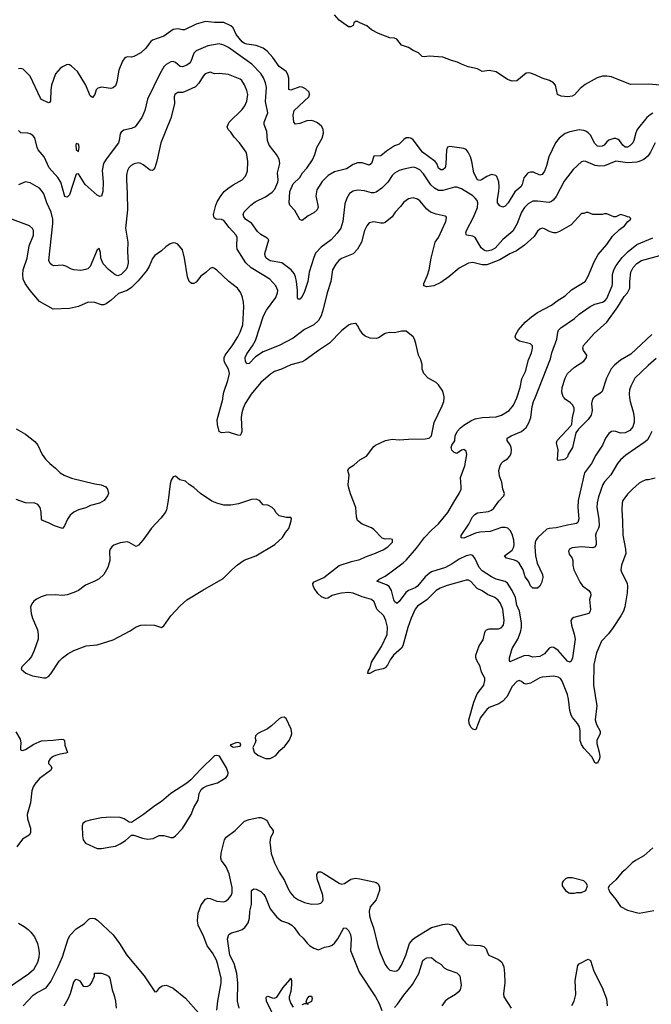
# Model space of a CAD drawing. Header units: inches. Extents: x 1771504 to 1971212, y 471788 to 643615.
# Tile 311 of 587: x 1852819 to 1858296, y 544744 to 553278. Entities that reach past the tile are written whole.
import ezdxf

# ---------------------------------------------------------------- set-up
doc = ezdxf.new("R2010")
doc.units = ezdxf.units.IN
doc.header["$MEASUREMENT"] = 0
doc.layers.add('B8554', color=7, linetype='Continuous')
doc.layers.add('B8555', color=7, linetype='Continuous')

msp = doc.modelspace()

# ---------------------------------------------------------------- linework, layer by layer
at = {"layer": 'B8554', "color": 5}
for points, elevation in [([(1854806.8, 550000), (1854774.7, 549950), (1854756.2, 549910), (1854745, 549870), (1854741, 549830), (1854745.3, 549710), (1854741.3, 549690), (1854730, 549674.5), (1854710, 549676.4), (1854630, 549703.5), (1854570, 549698), (1854549.8, 549709.8), (1854534.4, 549770), (1854532.2, 549810), (1854579.9, 549990), (1854581.5, 550000)], 480), ([(1858330, 549304), (1858270.9, 549289.1), (1858250, 549288.7), (1858210, 549272.7), (1858190, 549259.3), (1858133.4, 549210), (1858090, 549164.5), (1858050.4, 549110), (1858043.1, 549090), (1858040.3, 549030), (1858047.6, 548930), (1858048.8, 548810), (1858071.8, 548690), (1858074.9, 548650), (1858036.5, 548550), (1858033.4, 548510), (1858038.7, 548490), (1858076.7, 548416.7), (1858085.7, 548390), (1858088.9, 548368.9), (1858086.3, 548310), (1858067.4, 548190), (1858054.6, 548150), (1858033.1, 548110), (1857966, 548010), (1857924.5, 547955.5), (1857864.6, 547890), (1857820.2, 547790), (1857798, 547690), (1857795.9, 547510), (1857822.9, 547330), (1857810.2, 547210), (1857819.7, 547170), (1857852.4, 547110), (1857853.6, 547090), (1857824.1, 547030), (1857824.4, 547004.4), (1857845, 546930), (1857848.7, 546891.3), (1857846.4, 546870), (1857830, 546835.1), (1857810, 546834), (1857779.7, 546890), (1857710, 546963.8), (1857690, 546995.1), (1857680.2, 547030), (1857680.8, 547110), (1857672.8, 547150), (1857657.8, 547177.8), (1857613.2, 547230), (1857602.6, 547250), (1857589, 547290), (1857578.1, 547390), (1857569.1, 547430), (1857524.5, 547544.5), (1857510, 547567.8), (1857490, 547580.4), (1857450, 547587.2), (1857350, 547579.8), (1857330, 547573.1), (1857250, 547528.4), (1857210, 547519.7), (1857190, 547525.6), (1857170, 547542), (1857150, 547549.6), (1857130, 547541.6), (1857090, 547498.7), (1857042.9, 547410), (1857009.6, 547370.4), (1856972.9, 547347.1), (1856890, 547316), (1856870, 547299.8), (1856815.2, 547230), (1856774.1, 547125.9), (1856770, 547122), (1856750, 547128.2), (1856730, 547145.1), (1856717.3, 547177.3), (1856714.7, 547210), (1856756.2, 547363.8), (1856786.6, 547433.4), (1856845.6, 547510), (1856853.3, 547550), (1856851.6, 547571.6), (1856823.1, 547623.1), (1856813.1, 547673.1), (1856779.6, 547730), (1856774.5, 547750), (1856776, 547770), (1856802.7, 547850), (1856837.1, 547902.9), (1856852.3, 547967.7), (1856859.5, 547980.5), (1856867.3, 547990), (1856890, 547998), (1856970, 547999), (1856994.1, 548005.9), (1857013.3, 548030), (1857020.8, 548070), (1857009.8, 548170), (1856990, 548216.9), (1856967.9, 548247.9), (1856940.5, 548270), (1856876.6, 548296.6), (1856830, 548328.4), (1856787.5, 548347.5), (1856730, 548409.8), (1856710, 548418.7), (1856690, 548420.3), (1856670, 548414.8), (1856526.6, 548373.4), (1856466, 548350), (1856430, 548329.7), (1856350, 548250.9), (1856270, 548195.8), (1856250, 548169.6), (1856213.2, 548090), (1856185.8, 548010), (1856142.3, 547850), (1856130.2, 547830), (1856059.7, 547770), (1856031.9, 547730), (1856010, 547684), (1855990, 547661.2), (1855970, 547650.8), (1855902, 547638), (1855854.8, 547610), (1855838, 547610), (1855842, 547630), (1855859.8, 547660.2), (1855870.9, 547710), (1855955.8, 547844.2), (1856005.8, 547950), (1856010, 548013.2), (1855995.2, 548070), (1855976.2, 548110), (1855915.6, 548170), (1855892.4, 548232.4), (1855871.4, 548251.4), (1855790, 548275.7), (1855710, 548308), (1855670, 548312.2), (1855610, 548308.1), (1855570, 548299.8), (1855530, 548286.2), (1855490, 548265.3), (1855470, 548261.5), (1855436.4, 548276.4), (1855404.2, 548304.2), (1855372.9, 548350), (1855363.4, 548370), (1855361.8, 548390), (1855373.7, 548406.3), (1855455.9, 548444.1), (1855590, 548546.2), (1855696.9, 548583.1), (1855770, 548599.6), (1855816.9, 548623.1), (1855890, 548648.6), (1855970, 548683.6), (1856012.7, 548710), (1856052.8, 548750), (1856052.6, 548772.6), (1856030, 548778), (1855990, 548776.3), (1855963.7, 548783.7), (1855890, 548858.5), (1855870, 548872.8), (1855790, 548905.4), (1855750, 548938.4), (1855738.9, 548970), (1855733.3, 549050), (1855687.9, 549167.9), (1855670.7, 549229.3), (1855666.9, 549250), (1855675, 549330), (1855665.8, 549370), (1855672.2, 549390), (1855720.1, 549419.9), (1855770, 549462.7), (1855826.2, 549493.8), (1855890, 549577.6), (1855903.9, 549590), (1855990.8, 549630), (1856050, 549641.1), (1856110, 549635.2), (1856190, 549643.2), (1856336.4, 549643.6), (1856369.9, 549650.1), (1856390.9, 549670), (1856414.6, 549785.4), (1856482, 549930), (1856496, 549970), (1856499.9, 550000)], 480), ([(1858301.3, 549710), (1858278.9, 549661.1), (1858262.5, 549637.5), (1858242, 549618), (1858076.9, 549503.1), (1858030, 549462.7), (1858004.2, 549430), (1857946.6, 549333.4), (1857890, 549271.2), (1857876.9, 549250), (1857838.7, 549141.3), (1857828.3, 549091.7), (1857825.3, 549050), (1857840.1, 548950), (1857843.5, 548890), (1857839, 548870), (1857817.1, 548830), (1857811.9, 548810), (1857819.3, 548750), (1857818.2, 548730), (1857810.3, 548710), (1857790, 548699.2), (1857691.7, 548708.3), (1857610, 548701.6), (1857587.7, 548690), (1857579.1, 548670), (1857584.4, 548644.4), (1857610.7, 548610), (1857617.3, 548590), (1857617.3, 548550), (1857625.5, 548510), (1857679.9, 548399.9), (1857700.5, 548370), (1857754, 548330), (1857768.7, 548310), (1857773.4, 548290), (1857759.5, 548250), (1857770.2, 548170), (1857765.7, 548150), (1857754.4, 548130), (1857624.2, 548095.8), (1857611.1, 548088.9), (1857599, 548070), (1857604.2, 548030), (1857628.9, 547951.1), (1857635.5, 547910), (1857611.8, 547748.2), (1857601.5, 547718.5), (1857590, 547708.3), (1857570, 547717.2), (1857490, 547809.8), (1857450, 547837.4), (1857430, 547840.4), (1857410, 547829.7), (1857370, 547781.7), (1857330, 547759.8), (1857270, 547752.1), (1857227.2, 547767.2), (1857190, 547765.2), (1857070, 547713.2), (1857065.7, 547725.7), (1857067.9, 547747.9), (1857090, 547828.2), (1857138.5, 547910), (1857162.4, 547970), (1857171.7, 548010), (1857170.5, 548050), (1857153.6, 548150), (1857130, 548202), (1857117.4, 548270), (1857090, 548329.8), (1857050, 548394), (1857029.2, 548409.2), (1856952, 548430), (1856910, 548447.9), (1856830, 548500.3), (1856803.7, 548530), (1856770, 548604.7), (1856750, 548633.7), (1856730, 548640.9), (1856690, 548631.6), (1856630, 548600.7), (1856570, 548560.2), (1856511.2, 548531.2), (1856391.6, 548491.6), (1856370, 548479), (1856336.3, 548450), (1856270, 548369), (1856250, 548353.3), (1856190, 548329.1), (1856167.2, 548312.8), (1856110, 548236.3), (1856090, 548218.4), (1856070, 548234), (1856062.8, 548250), (1856043.2, 548330), (1856024.4, 548364.4), (1856000.9, 548380.9), (1855917.2, 548410), (1855936, 548430), (1855990, 548454.2), (1856030, 548482.6), (1856144.7, 548570), (1856170, 548594.7), (1856261.7, 548698.3), (1856329.7, 548790), (1856390, 548854.6), (1856450, 548908.4), (1856532.5, 549007.5), (1856583.3, 549096.7), (1856631.5, 549170), (1856647, 549210), (1856648.7, 549228.7), (1856642.4, 549310), (1856679.5, 549410), (1856695.6, 549510), (1856690, 549539), (1856671.6, 549551.6), (1856650, 549546.6), (1856610, 549519), (1856586.3, 549526.3), (1856567, 549547), (1856560.7, 549570), (1856565.6, 549590), (1856592.4, 549627.6), (1856596, 549670), (1856613.7, 549710), (1856640.6, 549739.4), (1856670, 549762.8), (1856730, 549800.2), (1856770, 549818), (1856830, 549831.3), (1856950, 549836.1), (1856997, 549850), (1857063.6, 549890), (1857102, 549938), (1857129.7, 550000)], 460), ([(1858108.3, 550000), (1858111.8, 549968.2), (1858139.2, 549879.2), (1858148.2, 549830), (1858149.1, 549790), (1858136.5, 549750), (1858110, 549718), (1858070, 549698.3), (1858030, 549695.1), (1857990, 549709.7), (1857970, 549711.1), (1857950, 549707.6), (1857927.3, 549690), (1857898, 549650), (1857874.4, 549590), (1857816.4, 549503.6), (1857778.5, 549430), (1857716.3, 549350), (1857662.7, 549110), (1857660.2, 549050), (1857667.1, 548952.9), (1857658.9, 548921.1), (1857649.1, 548910.9), (1857633, 548907), (1857570, 548896.8), (1857470, 548872.4), (1857411.1, 548868.9), (1857390, 548862.2), (1857311.6, 548790), (1857298.2, 548770), (1857290, 548749.2), (1857285, 548710), (1857290.8, 548630), (1857307.8, 548567.8), (1857353.4, 548470), (1857355.6, 548444.4), (1857344.4, 548395.6), (1857330, 548366.6), (1857310, 548349.8), (1857270, 548349.7), (1857250, 548372.3), (1857231.1, 548410), (1857201.7, 548450), (1857184.4, 548510), (1857150, 548568.4), (1857130, 548586), (1857110, 548594.5), (1857041.2, 548610), (1857022, 548630), (1857090, 548680.3), (1857105, 548710), (1857108, 548730), (1857105.5, 548765.5), (1857090, 548819.3), (1857072.8, 548850), (1857051.6, 548870), (1857030, 548876.8), (1856996, 548876), (1856898.6, 548841.4), (1856810, 548835.3), (1856772.6, 548827.4), (1856670, 548784.4), (1856647.9, 548787.9), (1856647.6, 548807.6), (1856713.8, 548906.2), (1856746.4, 548970), (1856765.1, 548990), (1856790, 549003.2), (1856884, 549016), (1856910, 549026.5), (1856930, 549044.2), (1856973.9, 549106.1), (1857019, 549150), (1857022, 549170), (1857009, 549210), (1856999, 549270), (1856980.1, 549320.1), (1856975.1, 549370), (1856984.5, 549410), (1856995.1, 549430), (1857016, 549450), (1857050, 549470.5), (1857070, 549493.4), (1857080.3, 549519.7), (1857084.2, 549550), (1857080.8, 549570), (1857072.6, 549592.6), (1857047.8, 549630), (1857047, 549650), (1857080.9, 549670), (1857172.2, 549707.8), (1857210, 549743.7), (1857235.2, 549784.8), (1857250.7, 549830), (1857264.7, 549924.7), (1857276.2, 549970), (1857288, 550000)], 440), ([(1857795.4, 550000), (1857786, 549990), (1857777.6, 549950), (1857782.8, 549890), (1857773.6, 549850), (1857750, 549811.5), (1857664, 549730), (1857642.6, 549697.4), (1857614, 549570), (1857574.8, 549510), (1857570, 549488.7), (1857550, 549468.7), (1857530, 549462), (1857490, 549458), (1857484, 549464), (1857487.3, 549550), (1857474, 549610), (1857479.3, 549630), (1857600.5, 549759.5), (1857607.1, 549772.9), (1857612.2, 549830), (1857628.2, 549890), (1857626.8, 549910), (1857615.9, 549935.9), (1857596.7, 549956.7), (1857548.7, 549988.7), (1857539.8, 550000)], 420), ([(1852790, 549732.9), (1852870, 549684.2), (1852950, 549623.1), (1852977.4, 549590), (1853014, 549510), (1853042, 549470), (1853081.3, 549430), (1853131.3, 549391.3), (1853170, 549349.2), (1853204.4, 549330), (1853270, 549304.8), (1853470, 549253.8), (1853525.8, 549245.8), (1853566.8, 549230), (1853582, 549210), (1853590.7, 549170), (1853581, 549150), (1853550.7, 549110), (1853512.6, 549087.4), (1853432.6, 549067.4), (1853393, 549047), (1853330, 549030.9), (1853289.3, 549010.7), (1853258, 548982), (1853234.3, 548950), (1853209.1, 548890.9), (1853190, 548866.9), (1853120.7, 548890), (1853070, 548916.2), (1853016.2, 548936.2), (1853007.4, 548950), (1853007, 549010), (1852998.2, 549050), (1852976.4, 549076.4), (1852950, 549088.7), (1852870, 549091.4), (1852790, 549120.3)], 480), ([(1852785.5, 547105.5), (1852823.1, 547043.1), (1852830.4, 547010), (1852825.5, 546970), (1852827.7, 546950), (1852844.4, 546944.4), (1852870, 546952.4), (1852942.2, 546997.8), (1853010, 547026.2), (1853110, 547032.2), (1853183.1, 547043.1), (1853199.3, 547039.3), (1853208, 547030), (1853211.8, 546990), (1853232.8, 546927.2), (1853220.7, 546919.3), (1853170, 546913), (1853130, 546901.3), (1853110, 546892.8), (1853082.4, 546870), (1853068.7, 546848.7), (1853070.7, 546830), (1853090.6, 546810), (1853098, 546790), (1853087.7, 546770), (1852990, 546699.7), (1852950, 546653.3), (1852936.5, 546630), (1852926.1, 546593.9), (1852912.3, 546490), (1852885.5, 546390), (1852887.9, 546350), (1852912.4, 546270), (1852913.8, 546230), (1852900.4, 546210), (1852844.3, 546175.7), (1852794.6, 546110)], 480), ([(1854530, 544692), (1854538.8, 544770), (1854566.6, 544930), (1854567.3, 544970), (1854538.7, 545090), (1854525.6, 545125.6), (1854490, 545188.6), (1854445.2, 545250), (1854416.7, 545330), (1854366.9, 545430), (1854361.6, 545470), (1854365.7, 545534.3), (1854394, 545606), (1854430, 545654.9), (1854450, 545663.6), (1854470, 545662.3), (1854530, 545639), (1854590, 545631.7), (1854610, 545641.1), (1854630, 545658.9), (1854652.7, 545687.3), (1854662.6, 545710), (1854662.6, 545757.4), (1854634.8, 545874.8), (1854610, 545935.6), (1854569.7, 545990), (1854562.6, 546010), (1854567, 546053), (1854594, 546170), (1854608.8, 546191.2), (1854687, 546250), (1854770, 546330.2), (1854810, 546344.7), (1854890, 546362.3), (1854910, 546362.3), (1854934.7, 546354.7), (1854959.3, 546339.3), (1854968.7, 546328.7), (1854986.4, 546290), (1855018.4, 546250), (1855017.6, 546230), (1854993.7, 546190), (1854988.7, 546150), (1854999.5, 546050), (1855028.9, 545970), (1855070.2, 545890.2), (1855115.6, 545815.6), (1855144.7, 545750), (1855168.8, 545708.8), (1855196.6, 545676.6), (1855232.5, 545652.5), (1855290, 545627.1), (1855350, 545612.6), (1855410, 545614), (1855430, 545620.3), (1855445, 545635), (1855451.6, 545650), (1855449.1, 545690), (1855399.1, 545830), (1855396.8, 545870), (1855410, 545891.6), (1855430, 545891.3), (1855458, 545878), (1855590, 545792.9), (1855610, 545786.3), (1855635.1, 545790), (1855690.7, 545829.3), (1855730, 545836), (1855770, 545832.7), (1855890, 545806.7), (1855910, 545800.2), (1855926.6, 545786.6), (1855939.6, 545759.6), (1855940.2, 545730), (1855909.5, 545650.5), (1855859, 545590), (1855850.2, 545550), (1855853.8, 545510), (1855863.2, 545470), (1855886.8, 545406.8), (1855924.9, 545250), (1855946.3, 545190), (1855989.3, 545089.3), (1856010, 545059.5), (1856030, 545041.1), (1856070, 545030.3), (1856090, 545034.9), (1856110, 545050.4), (1856130, 545083.8), (1856167.9, 545170), (1856200.9, 545270), (1856230, 545307.6), (1856250, 545324), (1856390, 545408.1), (1856490, 545435.2), (1856530, 545441.6), (1856570, 545433.8), (1856595.2, 545415.2), (1856656, 545310), (1856690, 545270.3), (1856710, 545259.5), (1856812.8, 545252.8), (1856845.5, 545245.5), (1856865.7, 545225.7), (1856874.9, 545190), (1856888.7, 545170), (1856972.2, 545132.2), (1856999.5, 545110), (1857017.8, 545070), (1857024.4, 545010), (1857025.8, 544930), (1857014.6, 544834.6), (1857018, 544810), (1857080.3, 544710)], 480), ([(1858310, 546099.3), (1858231, 546030), (1858158, 545990), (1858130.5, 545969.5), (1858070.5, 545909.5), (1858044.7, 545890), (1857990, 545822), (1857932, 545770), (1857922, 545750), (1857936.9, 545716.9), (1857990, 545651.3), (1858030, 545591.3), (1858090, 545561), (1858190, 545534.8), (1858318, 545558)], 520), ([(1854722.3, 544710), (1854708, 544770), (1854709.8, 544930), (1854703.4, 545010), (1854678.1, 545098.1), (1854643.1, 545170), (1854621.6, 545310), (1854633.2, 545350), (1854655.6, 545364.4), (1854720.1, 545379.9), (1854748.3, 545391.7), (1854771.3, 545408.7), (1854799.5, 545450), (1854811.8, 545490), (1854815.6, 545550), (1854828.3, 545610), (1854829.7, 545730.3), (1854850, 545744), (1854870, 545740.5), (1854910, 545720.4), (1854936.3, 545696.3), (1854950, 545673.4), (1854990.2, 545570), (1855050, 545497.8), (1855090, 545466.9), (1855150, 545447.6), (1855178.4, 545430), (1855200.4, 545410), (1855243.8, 545350), (1855277.8, 545317.8), (1855313, 545273), (1855333.4, 545253.4), (1855370, 545230.5), (1855410, 545217.3), (1855461.7, 545238.3), (1855510, 545246.7), (1855530, 545255.3), (1855550, 545273.1), (1855578, 545310), (1855630, 545406), (1855650, 545404), (1855670, 545383), (1855689, 545349), (1855693.4, 545310), (1855687.9, 545210), (1855762.3, 545022.3), (1855904.6, 544810), (1855937.6, 544750), (1855960.5, 544690)], 460), ([(1852807.7, 545447.7), (1852858.9, 545418.9), (1852893.4, 545393.4), (1852916.9, 545370), (1852946.5, 545330), (1852973.1, 545270), (1852983.6, 545230), (1852987.4, 545190), (1852984.2, 545150), (1852974, 545106), (1852938, 545042), (1852895.8, 545004.2), (1852730, 544893.3)], 480), ([(1852849.2, 544730), (1852936.5, 544823.5), (1852970, 544846), (1853050, 544886.8), (1853090, 544942.8), (1853150, 545062), (1853190, 545156.3), (1853239.8, 545310), (1853257.2, 545342.8), (1853310, 545398.2), (1853377.4, 545442.6), (1853418.7, 545481.3), (1853430, 545488.1), (1853450, 545491.3), (1853470, 545486.7), (1853493.6, 545473.6), (1853630, 545347), (1853686, 545270), (1853747.4, 545170), (1853897.6, 544990), (1853990, 544851.3), (1854010, 544856), (1854036, 544890), (1854055.6, 544904.4), (1854090, 544908.5), (1854119.6, 544899.6), (1854150, 544883.1), (1854256.5, 544796.5), (1854370, 544670.8)], 480), ([(1856070, 544717.4), (1856095.3, 544744.7), (1856150, 544823.7), (1856225.4, 544914.6), (1856280.3, 545010), (1856316.6, 545123.4), (1856330, 545136.4), (1856350, 545146.4), (1856390.3, 545150.3), (1856430, 545114.8), (1856470, 545090.8), (1856499.9, 545059.9), (1856525.5, 545045.5), (1856610, 545017.1), (1856635.5, 544990), (1856646.4, 544910), (1856638.4, 544870), (1856623, 544850), (1856599.1, 544830), (1856530.3, 544789.7), (1856508, 544770), (1856479.3, 544730)], 460), ([(1857607.7, 544732.3), (1857627.1, 544770), (1857640.6, 544830), (1857635, 544950), (1857659.3, 545080.7), (1857670, 545094.6), (1857750, 545134.4), (1857770, 545124.7), (1857798.9, 545030), (1857870.2, 544890), (1857908.9, 544790), (1857914.7, 544730)], 480), ([(1853206, 544730), (1853240.7, 544790), (1853261.1, 544838.9), (1853290, 544939.1), (1853310, 544963), (1853337.3, 544950), (1853370, 544902), (1853390, 544898.4), (1853410, 544901.3), (1853430, 544913.4), (1853442.9, 544930), (1853468.4, 544988.4), (1853467.3, 545012.7), (1853530, 545013), (1853570, 544999.3), (1853590, 544987.3), (1853600.4, 544970), (1853620.5, 544870), (1853639, 544819), (1853650.4, 544770.4), (1853657.1, 544710)], 460), ([(1855007.8, 544670), (1854959.7, 544770), (1854956, 544804), (1854959, 544810), (1854970, 544814.4), (1855010, 544798.9), (1855030, 544796.5), (1855050, 544806), (1855102.7, 544890), (1855163.3, 544956.7), (1855170, 544971), (1855175.8, 544950), (1855176.7, 544916.7), (1855170, 544855.3), (1855157, 544810), (1855157, 544790), (1855170.2, 544750.2), (1855190, 544719.1)], 440), ([(1855270, 544743), (1855291.6, 544751.6), (1855308.4, 544751.6), (1855304.7, 544764.7), (1855313.2, 544790), (1855330, 544813), (1855350, 544814.8), (1855354.9, 544794.9), (1855350, 544768), (1855314, 544750), (1855318, 544738)], 440)]:
    msp.add_lwpolyline(points, dxfattribs=dict(at, elevation=elevation))
at = {"layer": 'B8554', "color": 5, "elevation": 520}
for points in [[(1854170, 549322), (1854150, 549315.3), (1854133.2, 549286.8), (1854124.7, 549255.3), (1854107.6, 549110), (1854092.9, 549030), (1854084.6, 549010), (1854043.6, 548956.4), (1853961.7, 548870), (1853890.3, 548770), (1853850, 548723.6), (1853830, 548712), (1853770, 548745.6), (1853750, 548751.2), (1853690, 548744.7), (1853637.1, 548722.9), (1853618, 548710), (1853603.7, 548690), (1853599.5, 548670), (1853601.1, 548590), (1853584.2, 548530), (1853550.4, 548470), (1853507.5, 548432.5), (1853470, 548411.1), (1853390, 548376.9), (1853330, 548331.8), (1853290, 548314), (1853230, 548294), (1853190, 548287.3), (1853130, 548294), (1853050, 548289.5), (1853004.7, 548275.3), (1852964.1, 548255.9), (1852941.6, 548238.4), (1852925.2, 548214.8), (1852914.4, 548185.6), (1852919.1, 548130), (1852930.6, 548090), (1852974, 547990), (1852981, 547950), (1852978.8, 547910), (1852946, 547810), (1852921.4, 547758.6), (1852898.8, 547730), (1852838, 547670), (1852832, 547650), (1852872.8, 547612.8), (1852930.4, 547590.4), (1853030, 547574), (1853050, 547574), (1853070, 547584.9), (1853090, 547607), (1853163, 547717), (1853190, 547747.4), (1853237.5, 547782.5), (1853288.9, 547811.1), (1853397.2, 547850), (1853490, 547860.3), (1853630, 547902.3), (1853778.2, 547981.8), (1853830, 548014.9), (1853869.7, 548030.3), (1853910, 548034), (1853989.6, 548030.4), (1854050, 548010.5), (1854070, 548023), (1854129.7, 548110), (1854210, 548197.4), (1854270, 548248.8), (1854406.2, 548333.8), (1854584.2, 548435.8), (1854658.9, 548510), (1854707.9, 548552.1), (1854766.5, 548593.5), (1854868.1, 548631.9), (1855032, 548730), (1855099.5, 548790), (1855125.7, 548834.3), (1855153.3, 548866.7), (1855173.2, 548933.2), (1855175.1, 548955.1), (1855170, 548962), (1855130, 548964), (1855070, 548979), (1855042.5, 549002.5), (1855029.2, 549030), (1855010, 549049.2), (1854970, 549069.3), (1854930, 549072.7), (1854899.3, 549110), (1854870, 549121.6), (1854830, 549118), (1854717.3, 549082.7), (1854650, 549069.8), (1854590, 549070.8), (1854528, 549088), (1854486, 549106), (1854386.6, 549170), (1854330, 549223.7), (1854289.6, 549249.6), (1854258, 549278), (1854209.4, 549289.4)], [(1855112.1, 547232.1), (1855090, 547229.4), (1855070, 547217), (1855003.6, 547156.4), (1854968.2, 547131.8), (1854884, 547090), (1854862.8, 547070), (1854861, 547050), (1854866, 547030), (1854861, 547010), (1854841, 546970), (1854851.3, 546930), (1854883.5, 546903.5), (1854950, 546874), (1854990, 546875.5), (1855010, 546882.4), (1855039.3, 546900.7), (1855075.1, 546944.9), (1855119.7, 546980.3), (1855156.2, 547030), (1855174.5, 547070), (1855179.5, 547090), (1855174.5, 547130), (1855130, 547222)], [(1854711.8, 547011.8), (1854694, 547010), (1854644.7, 546990), (1854670, 546972), (1854730, 546982), (1854738, 546990), (1854730, 547006)], [(1854530, 546900.9), (1854510, 546897), (1854390, 546782.9), (1854304.4, 546690), (1854270, 546659.7), (1854130.6, 546570), (1854050, 546501.6), (1853990, 546464.7), (1853892.1, 546387.9), (1853790, 546320.9), (1853770, 546322), (1853726, 546350), (1853690, 546362.2), (1853610, 546364.8), (1853530, 546358.7), (1853430, 546340.4), (1853390.3, 546329.7), (1853368.2, 546311.8), (1853362.6, 546290), (1853363.7, 546203.7), (1853370.5, 546170.5), (1853390, 546141), (1853490, 546095.5), (1853530, 546094.9), (1853610, 546108.5), (1853650, 546115.8), (1853690, 546134.4), (1853735.6, 546164.4), (1853790, 546210.8), (1853810, 546210.8), (1853883.4, 546183.4), (1853930, 546174.9), (1853978.3, 546181.7), (1854030, 546205.5), (1854070, 546207.3), (1854130, 546190.7), (1854150, 546190.7), (1854170, 546203.8), (1854230, 546267), (1854306.9, 546390), (1854330, 546450.6), (1854367.6, 546512.4), (1854376.5, 546570), (1854394, 546606), (1854410, 546620.8), (1854441.5, 546638.5), (1854535.4, 546664.6), (1854609.5, 546710), (1854624.7, 546730), (1854626.9, 546750), (1854613.6, 546793.6), (1854553.4, 546893.4)], [(1857610, 545841.2), (1857570, 545839), (1857552, 545830), (1857532, 545810), (1857524.7, 545795.3), (1857524.7, 545770), (1857550.9, 545730.9), (1857582, 545710), (1857590, 545706), (1857630, 545706), (1857651.6, 545711.6), (1857690, 545712), (1857728.4, 545731.6), (1857742, 545770), (1857735.3, 545790), (1857710, 545814)]]:
    msp.add_lwpolyline(points, close=True, dxfattribs=at)
at = {"layer": 'B8555', "color": 5}
for points, elevation in [([(1858310, 552468.9), (1858285.5, 552454.5), (1858258.5, 552430), (1858174.2, 552325.8), (1858161.7, 552298.3), (1858145.3, 552230), (1858136.1, 552210), (1858110, 552184.4), (1858090, 552173.8), (1858070, 552174), (1858050, 552189.8), (1858021.7, 552230), (1858010, 552240.4), (1857990, 552248.5), (1857970, 552247.1), (1857927.3, 552232.7), (1857910, 552219.6), (1857886.4, 552190), (1857870, 552181.4), (1857850, 552177.8), (1857830, 552182.8), (1857805.6, 552205.6), (1857770, 552277.2), (1857750, 552298.4), (1857730, 552311.3), (1857710, 552318.6), (1857670, 552322.4), (1857590, 552304.9), (1857550.4, 552290), (1857522.6, 552270), (1857497.6, 552250), (1857464.2, 552210), (1857407.6, 552090), (1857388.9, 552010), (1857370, 551964.5), (1857356.3, 551943.7), (1857350, 551936.9), (1857330, 551931.3), (1857275.3, 551955.3), (1857250, 551956.8), (1857230, 551949.7), (1857219.3, 551940.7), (1857192.3, 551907.7), (1857175.6, 551850), (1857163.9, 551830), (1857112.9, 551787.1), (1857055.5, 551690), (1857030, 551661.1), (1857010, 551652.8), (1856984.3, 551664.3), (1856963.1, 551690), (1856962.9, 551722.9), (1856975, 551790), (1856977, 551830), (1856972.8, 551872.8), (1856957.6, 551917.6), (1856948.1, 551928.1), (1856910, 551935.1), (1856870, 551919.7), (1856822.8, 551890), (1856810, 551885.4), (1856790, 551889.7), (1856756.8, 551950), (1856740.9, 552050), (1856728.6, 552090), (1856709.7, 552130), (1856691.5, 552151.5), (1856670, 552160.3), (1856550, 552178), (1856528.2, 552171.8), (1856519, 552150), (1856515.5, 552024.5), (1856510, 551994), (1856490, 551975.6), (1856470, 551975.1), (1856450, 551989.6), (1856436.1, 552030), (1856421.2, 552050), (1856311.6, 552130), (1856230, 552235.8), (1856210, 552249.7), (1856194.3, 552254.3), (1856170, 552252.8), (1856150, 552240.5), (1856110, 552197.6), (1856070, 552184), (1856001.1, 552138.9), (1855950, 552098.8), (1855890, 552094.5), (1855868.9, 552031.1), (1855850, 552018), (1855790, 552036), (1855750, 552038.5), (1855710, 552022.4), (1855654.4, 551985.6), (1855550, 551959.3), (1855493.8, 551926.2), (1855443.7, 551876.3), (1855396, 551804), (1855388.2, 551750), (1855406.4, 551653.6), (1855399.3, 551630), (1855370, 551604.5), (1855320.9, 551579.1), (1855270, 551536), (1855250, 551545.2), (1855205.3, 551625.3), (1855160.7, 551670), (1855156.3, 551690), (1855163.1, 551790), (1855190, 551856), (1855247.6, 551910), (1855271.9, 551950), (1855309.6, 551990.4), (1855357.3, 552062.7), (1855378.3, 552110), (1855396.1, 552170), (1855443.7, 552250), (1855454.4, 552294.4), (1855449.8, 552329.8), (1855435.1, 552355.1), (1855402.8, 552382.8), (1855370, 552398.4), (1855350, 552403.1), (1855310, 552400.3), (1855250, 552377.7), (1855211.9, 552371.9), (1855196.2, 552390), (1855189.8, 552450), (1855200.4, 552490), (1855326, 552610), (1855333.2, 552630), (1855329, 552650), (1855298, 552678), (1855270, 552692.7), (1855250, 552697), (1855170, 552666), (1855152.1, 552672.1), (1855152.3, 552772.3), (1855143.7, 552803.7), (1855129, 552829), (1855070, 552871.3), (1855014.6, 552950), (1854964.6, 553004.6), (1854931.1, 553030), (1854870, 553054.5), (1854790, 553065.2), (1854770, 553072.2), (1854750, 553086.3), (1854696.2, 553150), (1854670, 553207.1), (1854650, 553223.2), (1854590, 553252.2), (1854510, 553254.2), (1854430, 553262.7), (1854350, 553239.7), (1854250, 553191.3), (1854230, 553189.6), (1854190, 553199.1), (1854150, 553192.1), (1854070, 553136.4), (1853970, 553099.7), (1853955.5, 553090), (1853910, 553029.6), (1853870, 552989.6), (1853810, 552957.6), (1853790, 552954), (1853750, 552957), (1853732.3, 552947.7), (1853710, 552917.2), (1853678.2, 552841.8), (1853662, 552738), (1853650, 552705.2), (1853630, 552686.6), (1853610, 552680.9), (1853530, 552691.6), (1853496.4, 552683.6), (1853483, 552670), (1853472.2, 552630), (1853450, 552602.7), (1853430, 552618), (1853394, 552710), (1853319.7, 552830), (1853270, 552875.6), (1853250, 552887.3), (1853230.5, 552889.5), (1853190, 552869.6), (1853170, 552854), (1853130, 552809.4), (1853094.9, 552710), (1853089.1, 552670), (1853085.5, 552574.5), (1853078.8, 552561.2), (1853070, 552556), (1853010, 552587), (1852998.7, 552598.7), (1852910, 552789.3), (1852850, 552847.6), (1852830, 552853.6), (1852810, 552852)], 420), ([(1858450, 552704.9), (1858270, 552720.4), (1858115.8, 552715.8), (1857950, 552782.7), (1857910, 552788.8), (1857873, 552787), (1857826.5, 552773.5), (1857723.2, 552716.8), (1857679.6, 552680.4), (1857630, 552627.6), (1857610, 552613.6), (1857571.8, 552608.2), (1857515.9, 552615.9), (1857483.7, 552630), (1857466, 552710), (1857449.6, 552730), (1857412.7, 552750), (1857350, 552769.8), (1857290, 552800.4), (1857250, 552815.1), (1857230, 552817.6), (1857210, 552814), (1857130, 552749.3), (1857090, 552743.7), (1857050, 552758.7), (1856950, 552824.8), (1856890, 552838.2), (1856830, 552829.6), (1856790, 552851.8), (1856709.7, 552869.7), (1856651.3, 552891.3), (1856615.3, 552910), (1856563.7, 552923.7), (1856490, 552953.2), (1856370, 552961.2), (1856330, 552955.3), (1856310, 552958), (1856278, 552990), (1856230, 553012), (1856190, 553038), (1856130, 553057.2), (1856090, 553109), (1856070, 553119), (1856030, 553121.2), (1855930, 553158), (1855869, 553190), (1855830, 553224), (1855769.3, 553249.3), (1855750, 553262), (1855730, 553262), (1855718, 553250), (1855710, 553228.7), (1855690, 553215.3), (1855670, 553215.3), (1855590, 553272.7), (1855550, 553318.7)], 380), ([(1858330.3, 552210), (1858290.1, 552129.9), (1858265.5, 552094.5), (1858232.5, 552067.5), (1858190, 552047.7), (1858170, 552042.8), (1858090, 552038.4), (1857990, 552050.7), (1857890, 552011.8), (1857850, 552007.6), (1857810, 552015), (1857730, 552048.5), (1857710, 552051.1), (1857690, 552046.3), (1857619.5, 551980.5), (1857541.6, 551878.4), (1857470, 551745.6), (1857446.1, 551713.9), (1857430, 551701.1), (1857410, 551694.2), (1857310, 551705.6), (1857270, 551704.2), (1857230, 551683.1), (1857196.9, 551650), (1857171.2, 551610), (1857134, 551510), (1857095.8, 551444.2), (1857010, 551372.9), (1856941.8, 551298.2), (1856910, 551280.5), (1856870, 551272.9), (1856850, 551278.6), (1856821.7, 551301.7), (1856769, 551389), (1856750, 551401.7), (1856695.3, 551410), (1856690, 551418), (1856688, 551430), (1856694, 551450), (1856753.8, 551566.2), (1856790.6, 551650), (1856793.5, 551690), (1856786.4, 551710), (1856770, 551731), (1856748.2, 551750), (1856650, 551810.8), (1856610, 551827), (1856590, 551827), (1856490, 551797.7), (1856450, 551798.2), (1856416.6, 551816.6), (1856385.4, 551845.4), (1856321.4, 551941.4), (1856290, 551977.6), (1856255.3, 551995.3), (1856230, 551999.8), (1856150, 551983.5), (1856110, 551969.7), (1856070, 551946.6), (1856050, 551926.3), (1856010.3, 551870), (1855961, 551819), (1855910, 551782.7), (1855890, 551777.2), (1855870, 551777.8), (1855810, 551795.3), (1855750, 551801), (1855710, 551792.6), (1855679.5, 551770), (1855655.3, 551730), (1855638.7, 551681.3), (1855620.2, 551530), (1855603.9, 551470), (1855573.7, 551426.3), (1855520.9, 551370), (1855432.8, 551307.2), (1855385.9, 551254.1), (1855370, 551218), (1855331, 551090), (1855316.9, 551010), (1855290, 550922.7), (1855270, 550878), (1855250, 550856), (1855235.3, 550855.3), (1855230, 550858), (1855228.3, 550868.3), (1855228.1, 550930), (1855220.3, 551010), (1855210.6, 551050), (1855198.3, 551078.3), (1855172.8, 551110), (1855091.5, 551171.5), (1854990, 551188.5), (1854956.8, 551210), (1854947.6, 551230), (1854946.4, 551250), (1854980.9, 551370), (1854965.4, 551385.4), (1854910, 551417.4), (1854880.6, 551440.6), (1854832.4, 551512.4), (1854777.4, 551550), (1854763.1, 551570), (1854758, 551590), (1854766.3, 551613.7), (1854822.9, 551670), (1854861.8, 551698.2), (1854950, 551742.8), (1855010, 551781.8), (1855031.3, 551808.7), (1855058, 551870), (1855060.6, 551890), (1855053.8, 551950), (1855075.6, 552030), (1855069.7, 552070), (1855046, 552110), (1854981.6, 552190), (1854969.2, 552230), (1854962, 552310), (1854940.4, 552370), (1854939.7, 552390), (1854969.8, 552470), (1854951.9, 552570), (1854960.2, 552690), (1854951.6, 552730), (1854933.6, 552773.6), (1854911.1, 552811.1), (1854832, 552892), (1854630, 553035.8), (1854590, 553057.6), (1854550, 553068.5), (1854450, 553052), (1854350, 553008.5), (1854330.9, 552989.1), (1854304.1, 552915.9), (1854290, 552898.3), (1854270, 552884.4), (1854230, 552869.7), (1854210, 552873), (1854170, 552907.2), (1854150, 552915.3), (1854130, 552912.7), (1854110, 552902.4), (1854088.9, 552890), (1854070.3, 552870), (1854034.7, 552810), (1853927.8, 552590), (1853903.7, 552490), (1853879.3, 552430), (1853820.5, 552350), (1853790, 552336), (1853721.1, 552318.9), (1853698.3, 552301.7), (1853690, 552288.7), (1853682.8, 552230), (1853676.2, 552210), (1853569, 552070), (1853546, 552030), (1853534.2, 551970), (1853542.2, 551870), (1853540.3, 551790), (1853530, 551749.2), (1853514.9, 551745.1), (1853490, 551757.6), (1853386, 551850), (1853330, 551942), (1853310, 551938), (1853250, 551761.2), (1853230, 551739.3), (1853210, 551746.6), (1853175.3, 551870), (1853148.9, 551908.9), (1853074.3, 551994.3), (1853030.7, 552090), (1852980.3, 552150), (1852970.8, 552170), (1852950, 552252.7), (1852933.4, 552273.4), (1852910, 552287.3), (1852890, 552293.6), (1852830, 552297.6), (1852810, 552317)], 440), ([(1857129.7, 550000), (1857134.2, 550010), (1857159, 550090), (1857174, 550166), (1857204.4, 550230), (1857231.7, 550330), (1857256.8, 550390), (1857267.2, 550430), (1857266, 550450), (1857248.6, 550468.6), (1857152.3, 550492.3), (1857123.7, 550510), (1857115.6, 550530), (1857120.5, 550550), (1857145.1, 550590), (1857203.6, 550656.4), (1857257.2, 550702.8), (1857310, 550739), (1857430, 550802.8), (1857479.1, 550840.9), (1857550, 550884.9), (1857603.9, 550936.1), (1857722, 551010), (1857750, 551056), (1857799.5, 551180.5), (1857836.3, 551243.7), (1857911.5, 551330), (1857958.9, 551401.1), (1858020.8, 551459.2), (1858064, 551490), (1858092.3, 551527.7), (1858118, 551550), (1858116.4, 551556.4), (1858107.3, 551567.3), (1858090, 551568), (1858070, 551578), (1858030, 551588), (1857990, 551568), (1857970, 551568), (1857910, 551595.3), (1857890, 551595.3), (1857870, 551588.7), (1857790, 551588), (1857750, 551608), (1857732.7, 551607.3), (1857710, 551598), (1857690, 551598), (1857600.5, 551499.5), (1857499, 551441), (1857470, 551429.5), (1857450, 551429.6), (1857418, 551438), (1857370, 551465.1), (1857350, 551469.6), (1857330, 551462.9), (1857310, 551444.5), (1857280, 551400), (1857197.4, 551322.6), (1857126.3, 551273.7), (1857070, 551247.6), (1856983.8, 551196.2), (1856870, 551154.2), (1856830, 551154.2), (1856750, 551172.7), (1856710, 551168.5), (1856630, 551125.1), (1856542, 551050), (1856470, 551000.4), (1856410, 550971.1), (1856350, 550961.3), (1856325.2, 550970), (1856322.9, 550990), (1856356.2, 551063.8), (1856369.8, 551110), (1856387, 551210), (1856422.7, 551350), (1856452, 551390), (1856514.7, 551530), (1856519.6, 551559.6), (1856517.2, 551570), (1856510, 551574.5), (1856430, 551592.2), (1856382.9, 551610), (1856350, 551636.3), (1856290, 551707.6), (1856270, 551722.4), (1856230, 551734.7), (1856190, 551725.6), (1856150, 551697), (1856121.3, 551658.7), (1856074, 551610), (1856048, 551570), (1855990, 551520.7), (1855970, 551513.6), (1855950, 551513.6), (1855890, 551526), (1855850, 551516.2), (1855830, 551492.3), (1855810.2, 551449.8), (1855783.2, 551350), (1855748.9, 551290), (1855710, 551249.7), (1855610, 551208.6), (1855586, 551190), (1855560.7, 551159.3), (1855532.4, 551110), (1855518.6, 551010), (1855484.7, 550910), (1855452.1, 550767.9), (1855433.8, 550710), (1855410.1, 550669.9), (1855370, 550634.5), (1855290, 550592.9), (1855190, 550517.2), (1855070, 550455.3), (1854930, 550399.3), (1854864.1, 550355.9), (1854810, 550297.6), (1854790, 550296.2), (1854776.4, 550316.4), (1854773.7, 550350), (1854790, 550383.1), (1854837.4, 550450), (1854863.8, 550496.2), (1854932.2, 550710), (1854960.8, 550759.2), (1855039.7, 550870), (1855056.4, 550910), (1855056.9, 550930), (1855040.5, 550970), (1854989.8, 551029.8), (1854827.1, 551127.1), (1854779.3, 551170), (1854706, 551290), (1854702, 551318), (1854703.9, 551390), (1854697.7, 551410), (1854636.8, 551476.8), (1854590, 551536.4), (1854570, 551546), (1854524, 551550), (1854510, 551558), (1854503, 551570), (1854500.4, 551590), (1854519.3, 551670), (1854534.3, 551705.7), (1854565.5, 551754.5), (1854592.1, 551787.9), (1854624.7, 551815.3), (1854670, 551846.3), (1854750, 551890.5), (1854777.7, 551922.3), (1854794.9, 551965.1), (1854798.7, 552050), (1854790, 552108), (1854782, 552130), (1854726.6, 552210), (1854680.1, 552260.1), (1854650, 552304), (1854626.3, 552326.3), (1854619, 552350), (1854637.2, 552390), (1854750, 552500.5), (1854771.3, 552530), (1854789.7, 552570.3), (1854796.8, 552630), (1854790, 552664), (1854770, 552712.7), (1854747, 552750), (1854730, 552762.4), (1854630, 552801.7), (1854550, 552811.2), (1854509.7, 552809.7), (1854470, 552821.6), (1854428.4, 552810), (1854410, 552789.6), (1854373.7, 552726.3), (1854343, 552697), (1854250, 552651.5), (1854230, 552647), (1854190, 552647.1), (1854164.6, 552630), (1854159, 552610), (1854161.2, 552550), (1854130, 552425.2), (1854043.2, 552210), (1854008.2, 552051.8), (1853990, 551994), (1853980.3, 551979.7), (1853970, 551969.4), (1853950, 551974), (1853890, 552020.5), (1853870, 552032.6), (1853850, 552036.9), (1853811.4, 552028.6), (1853785.2, 552014.8), (1853765.4, 551994.6), (1853753.1, 551970), (1853745.8, 551930), (1853744.7, 551890), (1853752.6, 551770), (1853754.4, 551630), (1853736.2, 551470), (1853757.6, 551350), (1853754.2, 551270), (1853760.9, 551170), (1853751.6, 551130), (1853740.2, 551110), (1853699.6, 551070), (1853670, 551058.4), (1853646.5, 551066.5), (1853590, 551111.3), (1853543, 551163), (1853523.6, 551210), (1853520.9, 551260.9), (1853510, 551295.3), (1853490, 551282), (1853430, 551139), (1853410, 551119.3), (1853390, 551112.3), (1853350, 551103.7), (1853290, 551109.4), (1853270, 551114.5), (1853220.8, 551140.8), (1853191.3, 551151.3), (1853114.6, 551145.4), (1853101.2, 551150), (1853084.2, 551164.2), (1853071.5, 551191.5), (1853107.9, 551510), (1853107.2, 551550), (1853093.4, 551610), (1853055.6, 551690), (1853028.9, 551768.9), (1853010, 551798.7), (1852990, 551816.3), (1852910, 551864.2), (1852870, 551873.6), (1852810, 551847)], 460), ([(1854581.5, 550000), (1854590, 550050.6), (1854624.8, 550150), (1854637.5, 550210), (1854630.7, 550250), (1854596.5, 550310), (1854591.7, 550330), (1854593.8, 550350), (1854601.4, 550370), (1854661.1, 550450), (1854710.8, 550530), (1854731.8, 550570), (1854753.2, 550633.2), (1854762, 550790), (1854759.7, 550830), (1854751.6, 550870), (1854736.9, 550910), (1854709.5, 550950), (1854634, 551010), (1854530, 551107), (1854510, 551122.7), (1854490, 551129.3), (1854470, 551120.9), (1854434, 551086), (1854390, 551053.6), (1854350, 551003.7), (1854330, 550992), (1854310, 550992.3), (1854289.7, 551009.7), (1854273.6, 551050), (1854247.8, 551210), (1854230, 551284), (1854190, 551333.2), (1854170, 551341.2), (1854150, 551342.7), (1854124.1, 551335.9), (1854086.8, 551310), (1854050, 551274), (1853990, 551234), (1853972.5, 551207.5), (1853942.5, 551137.5), (1853919, 551101), (1853845.8, 551014.2), (1853790, 550956.4), (1853750, 550931.4), (1853675.4, 550904.6), (1853613.4, 550846.6), (1853570, 550814.7), (1853550, 550806), (1853530, 550805.6), (1853470, 550827), (1853412, 550830), (1853330, 550793.1), (1853250, 550774.6), (1853110, 550769), (1852990, 550836.3), (1852910, 550931.1), (1852867.8, 550990), (1852849.8, 551030), (1852845.5, 551070), (1852849.1, 551110), (1852883.9, 551210), (1852902.4, 551317.6), (1852939.2, 551410), (1852939.7, 551450), (1852930, 551469.3), (1852904, 551490), (1852710, 551563.7)], 480), ([(1857288, 550000), (1857421.7, 550338.3), (1857434.6, 550390), (1857478.4, 550510), (1857484.4, 550570), (1857491.9, 550588.1), (1857512.5, 550607.5), (1857631.3, 550688.7), (1857670, 550726), (1857767.6, 550792.4), (1857806.6, 550813.4), (1857871.9, 550828.1), (1857897.1, 550842.9), (1857910, 550861.6), (1857955.9, 550970), (1857960.2, 550990), (1857961.1, 551070), (1857972.8, 551110), (1857992.4, 551147.6), (1858043.1, 551216.9), (1858094.7, 551270), (1858170, 551328), (1858310, 551387.1)], 440), ([(1857539.8, 550000), (1857531.8, 550010), (1857521.2, 550050), (1857523.4, 550090), (1857549, 550170), (1857569.9, 550210.1), (1857630, 550266.2), (1857710, 550318.3), (1857735.6, 550350), (1857737.7, 550370), (1857709.6, 550410), (1857702, 550430), (1857707.2, 550452.8), (1857801.9, 550558.1), (1857910, 550655.5), (1858006.2, 550790), (1858061.6, 550878.4), (1858090, 550911.3), (1858109.9, 550950), (1858109.1, 551010), (1858117.7, 551090), (1858137.8, 551130), (1858170, 551165.8), (1858210, 551190.1), (1858370, 551232.6)], 420), ([(1856499.9, 550000), (1856501.2, 550010), (1856490, 550058), (1856452.1, 550112.1), (1856430, 550134), (1856362, 550170), (1856324, 550210), (1856309.3, 550250), (1856309, 550290), (1856299, 550330), (1856279, 550370), (1856255.3, 550470), (1856242, 550510), (1856230, 550528), (1856170, 550577.2), (1856130, 550579.3), (1856070, 550564), (1856025.2, 550565.2), (1855990, 550558.4), (1855930, 550520.9), (1855910, 550514.5), (1855857.5, 550517.5), (1855815.9, 550535.9), (1855797.2, 550550), (1855769, 550590), (1855750, 550628), (1855738.6, 550638.6), (1855730, 550644), (1855690, 550639), (1855670, 550629), (1855610, 550582), (1855506.8, 550473.2), (1855409.3, 550410.7), (1855294, 550326), (1855267.6, 550312.4), (1855170, 550287), (1855090, 550248.7), (1855030, 550229.8), (1854993.1, 550206.9), (1854910, 550133.7), (1854827.6, 550032.4), (1854806.8, 550000)], 480), ([(1858300.3, 550550), (1858120.1, 550379.9), (1858030, 550325.6), (1857977.1, 550282.9), (1857948.9, 550251.1), (1857906.5, 550170), (1857870, 550055.1), (1857850, 550036.9), (1857804.9, 550010), (1857795.4, 550000)], 420), ([(1858339.5, 550340.5), (1858270, 550281.7), (1858154.9, 550170), (1858118.3, 550101.7), (1858108.5, 550070), (1858104.4, 550035.6), (1858108.3, 550000)], 440)]:
    msp.add_lwpolyline(points, dxfattribs=dict(at, elevation=elevation))
at = {"layer": 'B8555', "color": 5, "elevation": 440}
msp.add_lwpolyline([(1853310, 552206), (1853306.8, 552190), (1853310, 552154), (1853330, 552134), (1853335.1, 552170), (1853332.7, 552190), (1853330, 552198)], close=True, dxfattribs=at)

doc.saveas('drawing.dxf')
